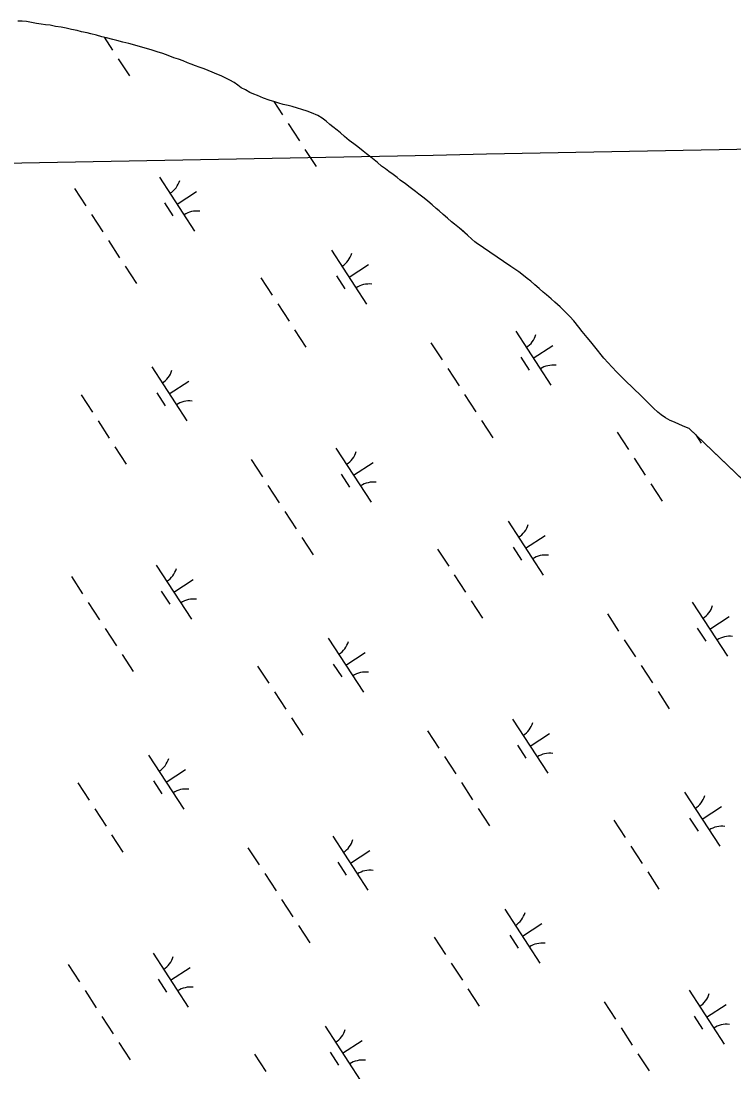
# Model space of a CAD drawing. Extents: x 3953924 to 3974542, y 193747 to 216192.
# Drawn here: x 3966085 to 3966638, y 205730 to 206546 of the extents above; entities that cross this region are included whole.
import ezdxf

# ---------------------------------------------------------------- set-up
doc = ezdxf.new("R2010")
doc.units = 0
for name, color, linetype in [('V-GRID-MAJR', 7, 'Continuous'), ('V-TOPO-SHOR', 7, 'Continuous'), ('V-WETL-SWMP', 7, 'Continuous')]:
    doc.layers.add(name, color=color, linetype=linetype)

msp = doc.modelspace()

# ---------------------------------------------------------------- linework, layer by layer
at = {"layer": 'V-GRID-MAJR'}
msp.add_spline([(3959356.79, 206310.36), (3962493.71, 206368.64), (3967818.56, 206468.17), (3970066, 206510.41)], degree=3, dxfattribs=at)
at = {"layer": 'V-TOPO-SHOR'}
for points in [[(3966100.3, 206543.08), (3966096.71, 206543.61), (3966092.87, 206544.4), (3966088.76, 206545.2), (3966085.43, 206545.6), (3966082.22, 206545.48)], [(3966437.57, 206373.4), (3966436.61, 206374.28), (3966434.18, 206376.47), (3966430.99, 206379.57), (3966427.79, 206382.28), (3966424.6, 206384.99), (3966420.76, 206387.96), (3966418.46, 206389.9), (3966415.4, 206392.61), (3966411.95, 206395.58), (3966408.88, 206398.29), (3966406.58, 206400.23), (3966403.51, 206402.94), (3966400.06, 206405.78), (3966397.25, 206408.1), (3966393.16, 206411.33), (3966390.47, 206413.4), (3966386.51, 206416.37), (3966382.68, 206419.34), (3966378.71, 206422.19), (3966376.28, 206424.12), (3966373.21, 206426.45), (3966369.89, 206428.78), (3966367.33, 206430.84), (3966364.26, 206433.04), (3966361.07, 206435.88), (3966358.38, 206437.95), (3966355.96, 206439.89), (3966352.5, 206442.6), (3966350.08, 206444.53), (3966345.86, 206447.89), (3966342.66, 206450.35), (3966339.21, 206452.93), (3966335.5, 206455.9), (3966332.31, 206458.74), (3966329.88, 206460.81), (3966326.55, 206463.39), (3966324.25, 206465.33), (3966321.31, 206467.78), (3966318.12, 206470.11), (3966314.92, 206472.18), (3966309.8, 206474.39), (3966306.59, 206475.56), (3966302.37, 206476.86), (3966299.04, 206478.03), (3966294.81, 206479.21), (3966291.73, 206480), (3966288.01, 206480.91), (3966284.68, 206481.83), (3966281.48, 206482.87), (3966277.12, 206484.31), (3966272.64, 206485.87), (3966268.02, 206487.69), (3966265.21, 206488.73), (3966262.13, 206490.03), (3966258.68, 206492.1), (3966255.48, 206493.79), (3966252.66, 206495.72), (3966249.98, 206497.79), (3966246.65, 206499.73), (3966243.07, 206501.42), (3966239.74, 206502.98), (3966236.54, 206504.4), (3966232.95, 206505.83), (3966229.75, 206507.13), (3966226.55, 206508.43), (3966222.83, 206509.86), (3966219.88, 206510.91), (3966216.68, 206512.2), (3966213.87, 206513.25), (3966210.28, 206514.68), (3966206.69, 206515.98), (3966203.23, 206517.15), (3966198.75, 206518.84), (3966194.52, 206520.28), (3966190.29, 206521.58), (3966186.32, 206523.01), (3966181.96, 206524.32), (3966177.35, 206525.62), (3966172.86, 206526.93), (3966168.12, 206528.11), (3966163.51, 206529.29), (3966159.02, 206530.46), (3966155.94, 206531.25), (3966150.95, 206532.56), (3966147.36, 206533.35), (3966143.25, 206534.52), (3966138.9, 206535.57), (3966135.82, 206536.36), (3966131.59, 206537.28), (3966128.13, 206538.19), (3966123.77, 206539.11), (3966119.67, 206540.16), (3966115.69, 206540.82), (3966111.46, 206541.36), (3966107.23, 206542.28), (3966103.51, 206542.55), (3966100.3, 206543.08)], [(3966517.27, 206308.19), (3966513.33, 206312.88), (3966510.2, 206316.39), (3966508, 206318.61), (3966505.79, 206320.73), (3966502.78, 206323.89), (3966498.6, 206327.52), (3966495.69, 206329.99), (3966492.21, 206333.04), (3966489.54, 206335.15), (3966486.53, 206337.96), (3966483.04, 206341.01), (3966480.02, 206343.71), (3966477.24, 206345.94), (3966473.06, 206349.11), (3966470.62, 206350.98), (3966467.48, 206352.98), (3966464.46, 206355.09), (3966437.57, 206373.4)], [(3966602.8, 206229.52), (3966599.31, 206230.71), (3966595.35, 206232.48), (3966591.4, 206234.36), (3966588.14, 206235.78), (3966584.42, 206237.78), (3966581.17, 206240.13), (3966578.61, 206242.12), (3966575.13, 206245.29), (3966570.72, 206249.74), (3966567.01, 206253.37), (3966564.34, 206256.07), (3966560.75, 206259.47), (3966558.19, 206261.93), (3966554.48, 206265.33), (3966551.7, 206268.14), (3966546.59, 206273.18), (3966542.77, 206277.4), (3966539.98, 206280.33), (3966536.73, 206283.96), (3966534.54, 206286.65), (3966531.75, 206290.16), (3966529.55, 206292.74), (3966526.42, 206296.72), (3966523.76, 206300), (3966519.94, 206304.68), (3966517.27, 206308.19)], [(3966602.8, 206229.52), (3966699.23, 206137.08)]]:
    msp.add_lwpolyline(points, dxfattribs=at)
at = {"layer": 'V-WETL-SWMP'}
for p, q in [((3966085.43, 206545.6), (3966082.22, 206545.49)), ((3966088.76, 206545.2), (3966085.43, 206545.6)), ((3966092.87, 206544.4), (3966088.76, 206545.2)), ((3966096.71, 206543.61), (3966092.87, 206544.4)), ((3966100.3, 206543.08), (3966096.71, 206543.61)), ((3966103.51, 206542.55), (3966100.3, 206543.08)), ((3966107.23, 206542.28), (3966103.51, 206542.55)), ((3966111.46, 206541.36), (3966107.23, 206542.28)), ((3966115.69, 206540.82), (3966111.46, 206541.36)), ((3966119.67, 206540.16), (3966115.69, 206540.82)), ((3966123.77, 206539.11), (3966119.67, 206540.16)), ((3966128.13, 206538.19), (3966123.77, 206539.11)), ((3966131.59, 206537.28), (3966128.13, 206538.19)), ((3966135.82, 206536.36), (3966131.59, 206537.28)), ((3966138.9, 206535.57), (3966135.82, 206536.36)), ((3966143.25, 206534.52), (3966138.9, 206535.57)), ((3966147.36, 206533.35), (3966143.25, 206534.52)), ((3966150.95, 206532.56), (3966147.36, 206533.35)), ((3966149.12, 206532.96), (3966155.57, 206523.06)), ((3966155.94, 206531.25), (3966150.95, 206532.56)), ((3966159.02, 206530.46), (3966155.94, 206531.25)), ((3966163.51, 206529.29), (3966159.02, 206530.46)), ((3966168.12, 206528.11), (3966163.51, 206529.29)), ((3966172.86, 206526.93), (3966168.12, 206528.11)), ((3966177.35, 206525.62), (3966172.86, 206526.93)), ((3966181.96, 206524.32), (3966177.35, 206525.62)), ((3966186.32, 206523.01), (3966181.96, 206524.32)), ((3966190.29, 206521.58), (3966186.32, 206523.01)), ((3966159.93, 206516.36), (3966168.66, 206502.95)), ((3966194.52, 206520.27), (3966190.29, 206521.58)), ((3966198.75, 206518.84), (3966194.52, 206520.27)), ((3966203.23, 206517.15), (3966198.75, 206518.84)), ((3966206.69, 206515.98), (3966203.23, 206517.15)), ((3966210.28, 206514.68), (3966206.69, 206515.98)), ((3966213.87, 206513.25), (3966210.28, 206514.68)), ((3966216.68, 206512.21), (3966213.87, 206513.25)), ((3966219.89, 206510.91), (3966216.68, 206512.21)), ((3966222.83, 206509.86), (3966219.89, 206510.91)), ((3966226.55, 206508.43), (3966222.83, 206509.86)), ((3966232.95, 206505.83), (3966226.55, 206508.43)), ((3966236.54, 206504.4), (3966232.95, 206505.83)), ((3966239.74, 206502.98), (3966236.54, 206504.4)), ((3966243.07, 206501.42), (3966239.74, 206502.98)), ((3966246.65, 206499.73), (3966243.07, 206501.42)), ((3966249.98, 206497.79), (3966246.65, 206499.73)), ((3966252.66, 206495.72), (3966249.98, 206497.79)), ((3966255.48, 206493.78), (3966252.66, 206495.72)), ((3966258.68, 206492.1), (3966255.48, 206493.78)), ((3966262.13, 206490.03), (3966258.68, 206492.1)), ((3966265.21, 206488.73), (3966262.13, 206490.03)), ((3966268.02, 206487.69), (3966265.21, 206488.73)), ((3966272.64, 206485.87), (3966268.02, 206487.69)), ((3966277.12, 206484.31), (3966272.64, 206485.87)), ((3966281.48, 206482.87), (3966277.12, 206484.31)), ((3966280.7, 206483.13), (3966287.39, 206472.85)), ((3966284.68, 206481.83), (3966281.48, 206482.87)), ((3966288.01, 206480.91), (3966284.68, 206481.83)), ((3966291.73, 206480), (3966288.01, 206480.91)), ((3966294.81, 206479.21), (3966291.73, 206480)), ((3966299.04, 206478.03), (3966294.81, 206479.21)), ((3966302.37, 206476.86), (3966299.04, 206478.03)), ((3966306.6, 206475.56), (3966302.37, 206476.86)), ((3966309.8, 206474.39), (3966306.6, 206475.56)), ((3966314.92, 206472.18), (3966309.8, 206474.39)), ((3966291.76, 206466.14), (3966300.48, 206452.73)), ((3966318.12, 206470.11), (3966314.92, 206472.18)), ((3966321.31, 206467.78), (3966318.12, 206470.11)), ((3966324.25, 206465.33), (3966321.31, 206467.78)), ((3966326.56, 206463.39), (3966324.25, 206465.33)), ((3966329.88, 206460.81), (3966326.56, 206463.39)), ((3966332.31, 206458.74), (3966329.88, 206460.81)), ((3966335.5, 206455.9), (3966332.31, 206458.74)), ((3966339.21, 206452.93), (3966335.5, 206455.9)), ((3966342.66, 206450.35), (3966339.21, 206452.93)), ((3966345.86, 206447.89), (3966342.66, 206450.35)), ((3966304.85, 206446.03), (3966313.58, 206432.62)), ((3966350.08, 206444.54), (3966345.86, 206447.89)), ((3966352.5, 206442.6), (3966350.08, 206444.54)), ((3966355.96, 206439.89), (3966352.5, 206442.6)), ((3966358.38, 206437.95), (3966355.96, 206439.89)), ((3966361.07, 206435.88), (3966358.38, 206437.95)), ((3966364.26, 206433.04), (3966361.07, 206435.88)), ((3966367.33, 206430.84), (3966364.26, 206433.04)), ((3966369.89, 206428.78), (3966367.33, 206430.84)), ((3966373.21, 206426.45), (3966369.89, 206428.78)), ((3966376.28, 206424.12), (3966373.21, 206426.45)), ((3966191.98, 206424.56), (3966219.26, 206382.65)), ((3966378.71, 206422.19), (3966376.28, 206424.12)), ((3966382.68, 206419.34), (3966378.71, 206422.19)), ((3966386.51, 206416.37), (3966382.68, 206419.34)), ((3966126.16, 206415.63), (3966134.89, 206402.22)), ((3966205.62, 206403.61), (3966220.71, 206413.42)), ((3966390.47, 206413.4), (3966386.51, 206416.37)), ((3966393.16, 206411.33), (3966390.47, 206413.4)), ((3966397.25, 206408.1), (3966393.16, 206411.33)), ((3966195.88, 206404.42), (3966202.43, 206394.37)), ((3966400.06, 206405.78), (3966397.25, 206408.1)), ((3966403.51, 206402.94), (3966400.06, 206405.78)), ((3966406.58, 206400.23), (3966403.51, 206402.94)), ((3966139.26, 206395.51), (3966147.99, 206382.1)), ((3966408.88, 206398.29), (3966406.58, 206400.23)), ((3966411.95, 206395.58), (3966408.88, 206398.29)), ((3966415.4, 206392.61), (3966411.95, 206395.58)), ((3966418.46, 206389.9), (3966415.4, 206392.61)), ((3966420.76, 206387.96), (3966418.46, 206389.9)), ((3966424.6, 206384.99), (3966420.76, 206387.96)), ((3966430.99, 206379.57), (3966424.6, 206384.99)), ((3966434.18, 206376.47), (3966430.99, 206379.57)), ((3966436.61, 206374.28), (3966434.18, 206376.47)), ((3966152.35, 206375.4), (3966161.08, 206361.99)), ((3966325.41, 206367.94), (3966352.68, 206326.04)), ((3966437.57, 206373.4), (3966436.61, 206374.28)), ((3966464.46, 206355.09), (3966437.57, 206373.4)), ((3966165.44, 206355.28), (3966174.17, 206341.87)), ((3966339.04, 206346.99), (3966354.13, 206356.81)), ((3966467.48, 206352.98), (3966464.46, 206355.09)), ((3966470.62, 206350.98), (3966467.48, 206352.98)), ((3966270.65, 206346.26), (3966279.38, 206332.85)), ((3966329.3, 206347.81), (3966335.85, 206337.75)), ((3966473.06, 206349.11), (3966470.62, 206350.98)), ((3966477.24, 206345.93), (3966473.06, 206349.11)), ((3966480.02, 206343.71), (3966477.24, 206345.93)), ((3966483.04, 206341.01), (3966480.02, 206343.71)), ((3966486.52, 206337.96), (3966483.04, 206341.01)), ((3966489.54, 206335.15), (3966486.52, 206337.96)), ((3966492.21, 206333.04), (3966489.54, 206335.15)), ((3966495.7, 206329.99), (3966492.21, 206333.04)), ((3966498.6, 206327.52), (3966495.7, 206329.99)), ((3966502.78, 206323.89), (3966498.6, 206327.52)), ((3966283.74, 206326.15), (3966292.47, 206312.74)), ((3966505.79, 206320.72), (3966502.78, 206323.89)), ((3966508, 206318.61), (3966505.79, 206320.72)), ((3966510.2, 206316.39), (3966508, 206318.61)), ((3966513.33, 206312.87), (3966510.2, 206316.39)), ((3966517.27, 206308.19), (3966513.33, 206312.87)), ((3966296.84, 206306.04), (3966305.56, 206292.63)), ((3966468.3, 206304.98), (3966495.57, 206263.08)), ((3966519.93, 206304.68), (3966517.27, 206308.19)), ((3966523.76, 206300), (3966519.93, 206304.68)), ((3966402.48, 206296.05), (3966411.2, 206282.64)), ((3966526.42, 206296.72), (3966523.76, 206300)), ((3966529.55, 206292.74), (3966526.42, 206296.72)), ((3966481.93, 206284.03), (3966497.02, 206293.85)), ((3966531.75, 206290.16), (3966529.55, 206292.74)), ((3966534.53, 206286.65), (3966531.75, 206290.16)), ((3966536.73, 206283.96), (3966534.53, 206286.65)), ((3966472.19, 206284.85), (3966478.74, 206274.79)), ((3966539.98, 206280.33), (3966536.73, 206283.96)), ((3966542.77, 206277.4), (3966539.98, 206280.33)), ((3966186, 206277.2), (3966213.28, 206235.29)), ((3966415.57, 206275.94), (3966424.3, 206262.53)), ((3966546.59, 206273.18), (3966542.77, 206277.4)), ((3966551.7, 206268.14), (3966546.59, 206273.18)), ((3966199.64, 206256.24), (3966214.73, 206266.06)), ((3966554.48, 206265.33), (3966551.7, 206268.14)), ((3966558.19, 206261.93), (3966554.48, 206265.33)), ((3966560.75, 206259.47), (3966558.19, 206261.93)), ((3966131.25, 206255.52), (3966139.97, 206242.11)), ((3966189.9, 206257.06), (3966196.45, 206247.01)), ((3966428.66, 206255.82), (3966437.39, 206242.41)), ((3966564.34, 206256.07), (3966560.75, 206259.47)), ((3966567.01, 206253.37), (3966564.34, 206256.07)), ((3966570.72, 206249.74), (3966567.01, 206253.37)), ((3966575.13, 206245.29), (3966570.72, 206249.74)), ((3966578.61, 206242.12), (3966575.13, 206245.29)), ((3966581.17, 206240.13), (3966578.61, 206242.12)), ((3966584.42, 206237.78), (3966581.17, 206240.13)), ((3966588.14, 206235.78), (3966584.42, 206237.78)), ((3966144.34, 206235.4), (3966153.07, 206222)), ((3966441.75, 206235.71), (3966450.48, 206222.3)), ((3966591.4, 206234.36), (3966588.14, 206235.78)), ((3966595.35, 206232.48), (3966591.4, 206234.36)), ((3966599.31, 206230.71), (3966595.35, 206232.48)), ((3966602.8, 206229.52), (3966599.31, 206230.71)), ((3966699.23, 206137.08), (3966602.8, 206229.52)), ((3966546.96, 206226.69), (3966555.69, 206213.28)), ((3966608.05, 206224.49), (3966612.16, 206218.18)), ((3966157.43, 206215.29), (3966166.16, 206201.88)), ((3966328.89, 206214.24), (3966356.17, 206172.33)), ((3966263.07, 206205.31), (3966271.8, 206191.9)), ((3966560.05, 206206.57), (3966568.78, 206193.16)), ((3966342.53, 206193.29), (3966357.62, 206203.11)), ((3966332.79, 206194.1), (3966339.34, 206184.05)), ((3966276.16, 206185.19), (3966284.89, 206171.78)), ((3966573.15, 206186.46), (3966581.88, 206173.05)), ((3966289.26, 206165.08), (3966297.99, 206151.67)), ((3966462.31, 206157.62), (3966489.59, 206115.72)), ((3966302.35, 206144.96), (3966311.08, 206131.55)), ((3966475.95, 206136.67), (3966491.04, 206146.49)), ((3966407.56, 206135.94), (3966416.29, 206122.53)), ((3966466.21, 206137.49), (3966472.76, 206127.43)), ((3966189.49, 206123.49), (3966216.76, 206081.59)), ((3966420.65, 206115.83), (3966429.38, 206102.42)), ((3966123.67, 206114.56), (3966132.4, 206101.15)), ((3966203.13, 206102.54), (3966218.21, 206112.36)), ((3966193.39, 206103.36), (3966199.93, 206093.3)), ((3966136.76, 206094.45), (3966145.49, 206081.04)), ((3966433.74, 206095.72), (3966442.47, 206082.31)), ((3966605.2, 206094.66), (3966632.48, 206052.76)), ((3966539.38, 206085.73), (3966548.11, 206072.32)), ((3966618.84, 206073.71), (3966633.93, 206083.53)), ((3966149.85, 206074.33), (3966158.58, 206060.92)), ((3966609.1, 206074.53), (3966615.65, 206064.47)), ((3966322.91, 206066.88), (3966350.19, 206024.97)), ((3966552.48, 206065.62), (3966561.2, 206052.21)), ((3966162.95, 206054.22), (3966171.67, 206040.81)), ((3966336.55, 206045.92), (3966351.63, 206055.74)), ((3966268.15, 206045.2), (3966276.88, 206031.79)), ((3966326.81, 206046.74), (3966333.35, 206036.69)), ((3966565.57, 206045.5), (3966574.3, 206032.09)), ((3966578.66, 206025.39), (3966587.39, 206011.98)), ((3966281.25, 206025.08), (3966289.97, 206011.68)), ((3966294.34, 206004.97), (3966303.07, 205991.56)), ((3966465.8, 206003.92), (3966493.08, 205962.01)), ((3966399.98, 205994.99), (3966408.71, 205981.58)), ((3966479.44, 205982.97), (3966494.52, 205992.79)), ((3966469.7, 205983.78), (3966476.24, 205973.73)), ((3966183.5, 205976.13), (3966210.78, 205934.23)), ((3966413.07, 205974.87), (3966421.8, 205961.46)), ((3966197.14, 205955.18), (3966212.23, 205965)), ((3966128.75, 205954.45), (3966137.48, 205941.04)), ((3966187.4, 205956), (3966193.95, 205945.94)), ((3966426.16, 205954.76), (3966434.89, 205941.35)), ((3966599.22, 205947.3), (3966626.5, 205905.4)), ((3966612.86, 205926.35), (3966627.94, 205936.17)), ((3966141.84, 205934.34), (3966150.57, 205920.93)), ((3966439.26, 205934.64), (3966447.99, 205921.23)), ((3966544.46, 205925.62), (3966553.19, 205912.21)), ((3966603.12, 205927.17), (3966609.66, 205917.11)), ((3966154.93, 205914.23), (3966163.66, 205900.82)), ((3966326.39, 205913.17), (3966353.67, 205871.27)), ((3966260.57, 205904.24), (3966269.3, 205890.83)), ((3966557.56, 205905.51), (3966566.29, 205892.1)), ((3966340.03, 205892.22), (3966355.12, 205902.04)), ((3966330.29, 205893.04), (3966336.84, 205882.98)), ((3966273.67, 205884.13), (3966282.4, 205870.72)), ((3966570.65, 205885.4), (3966579.38, 205871.99)), ((3966286.76, 205864.01), (3966295.49, 205850.6)), ((3966459.81, 205856.56), (3966487.09, 205814.65)), ((3966299.85, 205843.9), (3966308.58, 205830.49)), ((3966473.45, 205835.6), (3966488.54, 205845.42)), ((3966405.06, 205834.88), (3966413.79, 205821.47)), ((3966463.71, 205836.42), (3966470.26, 205826.37)), ((3966186.99, 205822.43), (3966214.27, 205780.52)), ((3966121.17, 205813.5), (3966129.9, 205800.09)), ((3966418.15, 205814.76), (3966426.88, 205801.36)), ((3966200.63, 205801.48), (3966215.71, 205811.3)), ((3966190.89, 205802.3), (3966197.44, 205792.24)), ((3966134.26, 205793.38), (3966142.99, 205779.97)), ((3966431.25, 205794.65), (3966439.97, 205781.24)), ((3966602.7, 205793.6), (3966629.98, 205751.69)), ((3966536.88, 205784.67), (3966545.61, 205771.26)), ((3966616.34, 205772.65), (3966631.43, 205782.47)), ((3966147.36, 205773.27), (3966156.08, 205759.86)), ((3966606.6, 205773.46), (3966613.15, 205763.41)), ((3966320.41, 205765.81), (3966347.69, 205723.91)), ((3966549.98, 205764.55), (3966558.71, 205751.14)), ((3966160.45, 205753.15), (3966169.18, 205739.74)), ((3966334.05, 205744.86), (3966349.13, 205754.68)), ((3966265.65, 205744.13), (3966274.38, 205730.73)), ((3966324.31, 205745.68), (3966330.86, 205735.62)), ((3966563.07, 205744.44), (3966571.8, 205731.03))]:
    msp.add_line(p, q, dxfattribs=at)
for centre, start, end in [((3966190.75, 206426.88), 302.29009, 343.83375), ((3966220.89, 206380.59), 82.29009, 123.83375), ((3966324.17, 206370.27), 302.29009, 343.83375), ((3966354.31, 206323.97), 82.29009, 123.83375), ((3966467.06, 206307.31), 302.29009, 343.83375), ((3966497.2, 206261.01), 82.29009, 123.83375), ((3966184.77, 206279.52), 302.29009, 343.83375), ((3966214.91, 206233.22), 82.29009, 123.83375), ((3966327.66, 206216.56), 302.29009, 343.83375), ((3966357.8, 206170.27), 82.29009, 123.83375), ((3966461.08, 206159.95), 302.29009, 343.83375), ((3966491.22, 206113.65), 82.29009, 123.83375), ((3966188.26, 206125.82), 302.29009, 343.83375), ((3966218.39, 206079.52), 82.29009, 123.83375), ((3966603.97, 206096.99), 302.29009, 343.83375), ((3966634.11, 206050.69), 82.29009, 123.83375), ((3966321.68, 206069.2), 302.29009, 343.83375), ((3966351.81, 206022.91), 82.29009, 123.83375), ((3966464.57, 206006.24), 302.29009, 343.83375), ((3966494.7, 205959.95), 82.29009, 123.83375), ((3966182.27, 205978.46), 302.29009, 343.83375), ((3966212.41, 205932.16), 82.29009, 123.83375), ((3966597.99, 205949.63), 302.29009, 343.83375), ((3966628.13, 205903.33), 82.29009, 123.83375), ((3966325.16, 205915.5), 302.29009, 343.83375), ((3966355.3, 205869.2), 82.29009, 123.83375), ((3966458.58, 205858.88), 302.29009, 343.83375), ((3966488.72, 205812.59), 82.29009, 123.83375), ((3966185.76, 205824.75), 302.29009, 343.83375), ((3966215.9, 205778.46), 82.29009, 123.83375), ((3966601.47, 205795.92), 302.29009, 343.83375), ((3966631.61, 205749.63), 82.29009, 123.83375), ((3966319.18, 205768.14), 302.29009, 343.83375), ((3966349.32, 205721.84), 82.29009, 123.83375)]:
    msp.add_arc(centre, 17.62, start, end, dxfattribs=at)

doc.saveas('drawing.dxf')
